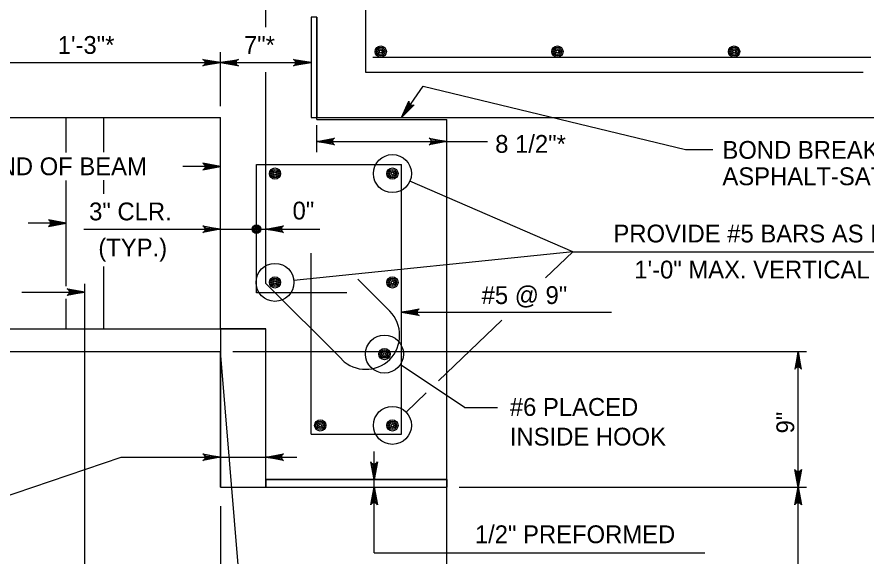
# Model space of a CAD drawing. Extents: x 636530 to 644067, y 294168 to 299122.
# Drawn here: x 640084.9 to 640228.1, y 296952.4 to 297043.3 of the extents above; entities that cross this region are included whole.
import ezdxf

# ---------------------------------------------------------------- set-up
doc = ezdxf.new("R2010")
doc.units = 0
doc.layers.add('1', color=7, linetype='Continuous')
doc.layers.add('2', color=7, linetype='Continuous')

msp = doc.modelspace()

# ---------------------------------------------------------------- linework, layer by layer
at = {"layer": '1'}
for p, q in [((640126.85, 297041.61), (640126.85, 297060.67)), ((640143.66, 297060.67), (640143.66, 297034)), ((640134.47, 297043.27), (640134.47, 297026.38)), ((640135.42, 297043.27), (640135.42, 297026.38)), ((640119.23, 297028.27), (640119.23, 297037.39)), ((640144.88, 297036.54), (640228.75, 297036.54)), ((640081.13, 297035.62), (640119.23, 297035.62)), ((640119.23, 297035.62), (640134.47, 297035.62)), ((640126.85, 296998.44), (640126.85, 297034.02)), ((640143.66, 297034), (640227.48, 297034)), ((640081.13, 297026.38), (640119.23, 297026.38)), ((640093.2, 297020.5), (640093.2, 297026.38)), ((640099.55, 297020.56), (640099.55, 297026.38)), ((640119.23, 296990.82), (640119.23, 297026.38)), ((640134.47, 297026.38), (640284.1, 297026.38)), ((640135.42, 297026.07), (640135.42, 297026.38)), ((640135.42, 297026.07), (640135.42, 297026.38)), ((640135.42, 297026.07), (640135.42, 297026.38)), ((640135.42, 297026.07), (640135.42, 297026.38)), ((640135.42, 297026.07), (640157.33, 297026.07)), ((640135.42, 297020.57), (640135.42, 297025.08)), ((640157.33, 296965.42), (640157.33, 297026.07)), ((640119.23, 297011.71), (640119.23, 297023.18)), ((640135.42, 297022.34), (640164.18, 297022.34)), ((640119.23, 297018.12), (640112.84, 297018.12)), ((640125.27, 297018.45), (640149.71, 297018.45)), ((640125.27, 296996.85), (640125.27, 297018.45)), ((640149.71, 296973.04), (640149.71, 297018.45)), ((640148.17, 297016.94), (640148.17, 297016.94)), ((640093.2, 296997.97), (640093.2, 297015.8)), ((640099.55, 297013.52), (640099.55, 297015.86)), ((640178.54, 297003.77), (640151.11, 297015.67)), ((640093.2, 297008.6), (640086.8, 297008.6)), ((640096.2, 297007.57), (640135.92, 297007.57)), ((640178.54, 297003.77), (640131.58, 296998.96)), ((640134.47, 296973.04), (640134.47, 297003.52)), ((640178.54, 297003.77), (640173.98, 296999.38)), ((640178.54, 297003.77), (640269.62, 297003.77)), ((640099.55, 296990.82), (640099.55, 297001.29)), ((640096.37, 296938.67), (640096.37, 296998.36)), ((640139.63, 296985.67), (640126.85, 296998.44)), ((640128.39, 296998.63), (640128.39, 296998.63)), ((640147.71, 296993.75), (640142.32, 296999.14)), ((640085.74, 296996.99), (640096.37, 296996.99)), ((640140.51, 296996.85), (640125.27, 296996.85)), ((640093.2, 296990.82), (640093.2, 296995.84)), ((640149.71, 296993.6), (640185.07, 296993.6)), ((640166.61, 296992.29), (640155.95, 296982.04)), ((639993.35, 296990.82), (640119.23, 296990.82)), ((640119.23, 296990.82), (640126.85, 296990.82)), ((640126.85, 296965.42), (640126.85, 296990.82)), ((640075.42, 296987.01), (640119.23, 296987.01)), ((640119.23, 296964.15), (640119.23, 296987.01)), ((640127.37, 296888.46), (640119.23, 296987.01)), ((640121.3, 296987.01), (640217.91, 296987.01)), ((640146.83, 296986.55), (640146.83, 296986.55)), ((640216.51, 296964.15), (640216.51, 296987.01)), ((640160.32, 296977.57), (640149.49, 296984.78)), ((640153.84, 296980), (640150.48, 296976.77)), ((640160.32, 296977.57), (640165.86, 296977.57)), ((640148.17, 296974.55), (640148.17, 296974.55)), ((640134.47, 296973.04), (640149.71, 296973.04)), ((640076.84, 296960.5), (640102.46, 296969.19)), ((640102.46, 296969.19), (640132.05, 296969.19)), ((640145.07, 296953.09), (640145.07, 296970.17)), ((640126.85, 296965.42), (640157.33, 296965.42)), ((640157.33, 296965.42), (640157.33, 296964.15)), ((640119.23, 296964.15), (640157.33, 296964.15)), ((640157.33, 296918.43), (640157.33, 296964.15)), ((640159.4, 296964.15), (640217.91, 296964.15)), ((640216.51, 296918.43), (640216.51, 296964.15)), ((640119.23, 296960.94), (640119.23, 296926.86)), ((640145.07, 296953.09), (640200.81, 296953.09))]:
    msp.add_line(p, q, dxfattribs=at)
for points in [[(640134.47, 297026.38), (640135.42, 297026.38), (640135.42, 297043.27), (640134.47, 297043.27)], [(640119.23, 296964.15), (640126.85, 296964.15), (640126.85, 296990.82), (640119.23, 296990.82)], [(640126.85, 296964.15), (640157.33, 296964.15), (640157.33, 296965.42), (640126.85, 296965.42)]]:
    msp.add_lwpolyline(points, close=True, dxfattribs=at)
for points in [[(640119.23, 297035.62), (640116.25, 297035.06), (640116.37, 297035.14), (640116.48, 297035.22), (640116.54, 297035.32), (640116.6, 297035.42), (640116.62, 297035.52), (640116.63, 297035.62), (640116.62, 297035.72), (640116.6, 297035.82), (640116.54, 297035.92), (640116.48, 297036.02), (640116.37, 297036.1), (640116.25, 297036.18), (640119.23, 297035.62), (640116.37, 297036.1), (640116.48, 297036.02), (640119.23, 297035.62), (640116.54, 297035.92), (640116.6, 297035.82), (640119.23, 297035.62), (640116.62, 297035.72), (640116.63, 297035.62), (640119.23, 297035.62), (640116.62, 297035.52), (640116.6, 297035.42), (640119.23, 297035.62), (640116.54, 297035.32), (640116.48, 297035.22), (640119.23, 297035.62), (640116.37, 297035.14)], [(640119.23, 297035.62), (640122.22, 297036.18), (640122.1, 297036.1), (640121.99, 297036.02), (640121.93, 297035.92), (640121.87, 297035.82), (640121.85, 297035.72), (640121.83, 297035.62), (640121.85, 297035.52), (640121.87, 297035.42), (640121.93, 297035.32), (640121.99, 297035.22), (640122.1, 297035.14), (640122.22, 297035.06), (640119.23, 297035.62), (640122.1, 297035.14), (640121.99, 297035.22), (640119.23, 297035.62), (640121.93, 297035.32), (640121.87, 297035.42), (640119.23, 297035.62), (640121.85, 297035.52), (640121.83, 297035.62), (640119.23, 297035.62), (640121.85, 297035.72), (640121.87, 297035.82), (640119.23, 297035.62), (640121.93, 297035.92), (640121.99, 297036.02), (640119.23, 297035.62), (640122.1, 297036.1)], [(640134.47, 297035.62), (640131.49, 297035.06), (640131.61, 297035.14), (640131.72, 297035.22), (640131.78, 297035.32), (640131.84, 297035.42), (640131.86, 297035.52), (640131.87, 297035.62), (640131.86, 297035.72), (640131.84, 297035.82), (640131.78, 297035.92), (640131.72, 297036.02), (640131.61, 297036.1), (640131.49, 297036.18), (640134.47, 297035.62), (640131.61, 297036.1), (640131.72, 297036.02), (640134.47, 297035.62), (640131.78, 297035.92), (640131.84, 297035.82), (640134.47, 297035.62), (640131.86, 297035.72), (640131.87, 297035.62), (640134.47, 297035.62), (640131.86, 297035.52), (640131.84, 297035.42), (640134.47, 297035.62), (640131.78, 297035.32), (640131.72, 297035.22), (640134.47, 297035.62), (640131.61, 297035.14)], [(640149.7, 297026.38), (640150.93, 297029.15), (640150.93, 297028.87), (640151.03, 297028.66), (640151.17, 297028.52), (640151.36, 297028.44), (640151.59, 297028.42), (640151.85, 297028.52), (640149.7, 297026.38), (640151.59, 297028.42), (640151.36, 297028.44), (640149.7, 297026.38), (640151.17, 297028.52), (640151.03, 297028.66), (640149.7, 297026.38), (640150.93, 297028.87)], [(640135.42, 297022.34), (640138.41, 297022.9), (640138.18, 297022.74), (640138.06, 297022.54), (640138.02, 297022.34), (640138.06, 297022.14), (640138.18, 297021.94), (640138.41, 297021.78), (640135.42, 297022.34), (640138.18, 297021.94), (640138.06, 297022.14), (640135.42, 297022.34), (640138.02, 297022.34), (640138.06, 297022.54), (640135.42, 297022.34), (640138.18, 297022.74)], [(640157.33, 297022.34), (640154.35, 297021.78), (640154.58, 297021.94), (640154.7, 297022.14), (640154.73, 297022.34), (640154.7, 297022.54), (640154.58, 297022.74), (640154.35, 297022.9), (640157.33, 297022.34), (640154.58, 297022.74), (640154.7, 297022.54), (640157.33, 297022.34), (640154.73, 297022.34), (640154.7, 297022.14), (640157.33, 297022.34), (640154.58, 297021.94)], [(640119.23, 297018.12), (640116.25, 297018.68), (640116.37, 297018.6), (640116.48, 297018.52), (640116.54, 297018.42), (640116.6, 297018.32), (640116.62, 297018.22), (640116.63, 297018.12), (640116.62, 297018.02), (640116.6, 297017.92), (640116.54, 297017.82), (640116.48, 297017.72), (640116.37, 297017.64), (640116.25, 297017.56), (640119.23, 297018.12), (640116.37, 297017.64), (640116.48, 297017.72), (640119.23, 297018.12), (640116.54, 297017.82), (640116.6, 297017.92), (640119.23, 297018.12), (640116.62, 297018.02), (640116.63, 297018.12), (640119.23, 297018.12), (640116.62, 297018.22), (640116.6, 297018.32), (640119.23, 297018.12), (640116.54, 297018.42), (640116.48, 297018.52), (640119.23, 297018.12), (640116.37, 297018.6)], [(640093.2, 297008.6), (640090.22, 297009.16), (640090.33, 297009.08), (640090.45, 297009), (640090.51, 297008.9), (640090.56, 297008.8), (640090.58, 297008.7), (640090.6, 297008.6), (640090.58, 297008.5), (640090.56, 297008.4), (640090.51, 297008.3), (640090.45, 297008.2), (640090.33, 297008.12), (640090.22, 297008.04), (640093.2, 297008.6), (640090.33, 297008.12), (640090.45, 297008.2), (640093.2, 297008.6), (640090.51, 297008.3), (640090.56, 297008.4), (640093.2, 297008.6), (640090.58, 297008.5), (640090.6, 297008.6), (640093.2, 297008.6), (640090.58, 297008.7), (640090.56, 297008.8), (640093.2, 297008.6), (640090.51, 297008.9), (640090.45, 297009), (640093.2, 297008.6), (640090.33, 297009.08)], [(640119.23, 297007.57), (640116.25, 297007.01), (640116.48, 297007.17), (640116.6, 297007.37), (640116.63, 297007.57), (640116.6, 297007.77), (640116.48, 297007.97), (640116.25, 297008.13), (640119.23, 297007.57), (640116.48, 297007.97), (640116.6, 297007.77), (640119.23, 297007.57), (640116.63, 297007.57), (640116.6, 297007.37), (640119.23, 297007.57), (640116.48, 297007.17)], [(640126.85, 297007.57), (640129.84, 297008.13), (640129.61, 297007.97), (640129.49, 297007.77), (640129.45, 297007.57), (640129.49, 297007.37), (640129.61, 297007.17), (640129.84, 297007.01), (640126.85, 297007.57), (640129.61, 297007.17), (640129.49, 297007.37), (640126.85, 297007.57), (640129.45, 297007.57), (640129.49, 297007.77), (640126.85, 297007.57), (640129.61, 297007.97)], [(640096.37, 296996.99), (640093.39, 296996.43), (640093.51, 296996.51), (640093.62, 296996.59), (640093.68, 296996.69), (640093.74, 296996.79), (640093.76, 296996.89), (640093.77, 296996.99), (640093.76, 296997.09), (640093.74, 296997.19), (640093.68, 296997.29), (640093.62, 296997.39), (640093.51, 296997.47), (640093.39, 296997.55), (640096.37, 296996.99), (640093.51, 296997.47), (640093.62, 296997.39), (640096.37, 296996.99), (640093.68, 296997.29), (640093.74, 296997.19), (640096.37, 296996.99), (640093.76, 296997.09), (640093.77, 296996.99), (640096.37, 296996.99), (640093.76, 296996.89), (640093.74, 296996.79), (640096.37, 296996.99), (640093.68, 296996.69), (640093.62, 296996.59), (640096.37, 296996.99), (640093.51, 296996.51)], [(640149.71, 296993.6), (640152.7, 296994.16), (640152.58, 296994.08), (640152.47, 296994), (640152.41, 296993.9), (640152.35, 296993.8), (640152.33, 296993.7), (640152.31, 296993.6), (640152.33, 296993.5), (640152.35, 296993.4), (640152.41, 296993.3), (640152.47, 296993.2), (640152.58, 296993.12), (640152.7, 296993.04), (640149.71, 296993.6), (640152.58, 296993.12), (640152.47, 296993.2), (640149.71, 296993.6), (640152.41, 296993.3), (640152.35, 296993.4), (640149.71, 296993.6), (640152.33, 296993.5), (640152.31, 296993.6), (640149.71, 296993.6), (640152.33, 296993.7), (640152.35, 296993.8), (640149.71, 296993.6), (640152.41, 296993.9), (640152.47, 296994), (640149.71, 296993.6), (640152.58, 296994.08)], [(640216.51, 296987.01), (640215.95, 296984.03), (640216.03, 296984.14), (640216.11, 296984.26), (640216.21, 296984.32), (640216.31, 296984.37), (640216.41, 296984.39), (640216.51, 296984.41), (640216.61, 296984.39), (640216.71, 296984.37), (640216.81, 296984.32), (640216.91, 296984.26), (640216.99, 296984.14), (640217.07, 296984.03), (640216.51, 296987.01), (640216.99, 296984.14), (640216.91, 296984.26), (640216.51, 296987.01), (640216.81, 296984.32), (640216.71, 296984.37), (640216.51, 296987.01), (640216.61, 296984.39), (640216.51, 296984.41), (640216.51, 296987.01), (640216.41, 296984.39), (640216.31, 296984.37), (640216.51, 296987.01), (640216.21, 296984.32), (640216.11, 296984.26), (640216.51, 296987.01), (640216.03, 296984.14)], [(640119.23, 296969.19), (640116.25, 296968.63), (640116.48, 296968.79), (640116.6, 296968.99), (640116.63, 296969.19), (640116.6, 296969.39), (640116.48, 296969.59), (640116.25, 296969.75), (640119.23, 296969.19), (640116.48, 296969.59), (640116.6, 296969.39), (640119.23, 296969.19), (640116.63, 296969.19), (640116.6, 296968.99), (640119.23, 296969.19), (640116.48, 296968.79)], [(640126.85, 296969.19), (640129.84, 296969.75), (640129.61, 296969.59), (640129.49, 296969.39), (640129.45, 296969.19), (640129.49, 296968.99), (640129.61, 296968.79), (640129.84, 296968.63), (640126.85, 296969.19), (640129.61, 296968.79), (640129.49, 296968.99), (640126.85, 296969.19), (640129.45, 296969.19), (640129.49, 296969.39), (640126.85, 296969.19), (640129.61, 296969.59)], [(640145.07, 296965.42), (640144.51, 296968.4), (640144.67, 296968.17), (640144.87, 296968.05), (640145.07, 296968.02), (640145.27, 296968.05), (640145.47, 296968.17), (640145.63, 296968.4), (640145.07, 296965.42), (640145.47, 296968.17), (640145.27, 296968.05), (640145.07, 296965.42), (640145.07, 296968.02), (640144.87, 296968.05), (640145.07, 296965.42), (640144.67, 296968.17)], [(640216.51, 296964.15), (640215.95, 296967.13), (640216.03, 296967.02), (640216.11, 296966.9), (640216.21, 296966.84), (640216.31, 296966.78), (640216.41, 296966.77), (640216.51, 296966.75), (640216.61, 296966.77), (640216.71, 296966.78), (640216.81, 296966.84), (640216.91, 296966.9), (640216.99, 296967.02), (640217.07, 296967.13), (640216.51, 296964.15), (640216.99, 296967.02), (640216.91, 296966.9), (640216.51, 296964.15), (640216.81, 296966.84), (640216.71, 296966.78), (640216.51, 296964.15), (640216.61, 296966.77), (640216.51, 296966.75), (640216.51, 296964.15), (640216.41, 296966.77), (640216.31, 296966.78), (640216.51, 296964.15), (640216.21, 296966.84), (640216.11, 296966.9), (640216.51, 296964.15), (640216.03, 296967.02)], [(640145.07, 296964.15), (640145.63, 296961.17), (640145.47, 296961.4), (640145.27, 296961.51), (640145.07, 296961.55), (640144.87, 296961.51), (640144.67, 296961.4), (640144.51, 296961.17), (640145.07, 296964.15), (640144.67, 296961.4), (640144.87, 296961.51), (640145.07, 296964.15), (640145.07, 296961.55), (640145.27, 296961.51), (640145.07, 296964.15), (640145.47, 296961.4)], [(640216.51, 296964.15), (640217.07, 296961.17), (640216.99, 296961.28), (640216.91, 296961.4), (640216.81, 296961.46), (640216.71, 296961.51), (640216.61, 296961.53), (640216.51, 296961.55), (640216.41, 296961.53), (640216.31, 296961.51), (640216.21, 296961.46), (640216.11, 296961.4), (640216.03, 296961.28), (640215.95, 296961.17), (640216.51, 296964.15), (640216.03, 296961.28), (640216.11, 296961.4), (640216.51, 296964.15), (640216.21, 296961.46), (640216.31, 296961.51), (640216.51, 296964.15), (640216.41, 296961.53), (640216.51, 296961.55), (640216.51, 296964.15), (640216.61, 296961.53), (640216.71, 296961.51), (640216.51, 296964.15), (640216.81, 296961.46), (640216.91, 296961.4), (640216.51, 296964.15), (640216.99, 296961.28)]]:
    msp.add_lwpolyline(points, dxfattribs=at)
for centre, radius in [((640146.2, 297037.49), 0.952), ((640146.2, 297037.49), 0.714), ((640146.2, 297037.49), 0.476), ((640175.96, 297037.49), 0.952), ((640175.96, 297037.49), 0.714), ((640175.96, 297037.49), 0.476), ((640205.73, 297037.49), 0.952), ((640205.73, 297037.49), 0.714), ((640205.73, 297037.49), 0.476), ((640146.2, 297037.49), 0.238), ((640175.96, 297037.49), 0.238), ((640205.73, 297037.49), 0.238), ((640148.17, 297016.94), 3.2), ((640128.39, 297016.94), 0.952), ((640148.17, 297016.94), 0.952), ((640128.39, 297016.94), 0.714), ((640128.39, 297016.94), 0.476), ((640128.39, 297016.94), 0.238), ((640148.17, 297016.94), 0.714), ((640148.17, 297016.94), 0.476), ((640148.17, 297016.94), 0.238), ((640125.27, 297007.57), 0.72), ((640125.27, 297007.57), 0.54), ((640125.27, 297007.57), 0.36), ((640125.27, 297007.57), 0.18), ((640128.39, 296998.63), 3.2), ((640128.39, 296998.63), 0.952), ((640128.39, 296998.63), 0.714), ((640148.17, 296998.63), 0.952), ((640148.17, 296998.63), 0.714), ((640128.39, 296998.63), 0.476), ((640128.39, 296998.63), 0.238), ((640148.17, 296998.63), 0.476), ((640148.17, 296998.63), 0.238), ((640146.83, 296986.55), 3.2), ((640146.83, 296986.55), 0.952), ((640146.83, 296986.55), 0.714), ((640146.83, 296986.55), 0.476), ((640146.83, 296986.55), 0.238), ((640148.17, 296974.55), 3.2), ((640136.01, 296974.55), 0.952), ((640136.01, 296974.55), 0.714), ((640136.01, 296974.55), 0.476), ((640148.17, 296974.55), 0.952), ((640148.17, 296974.55), 0.714), ((640148.17, 296974.55), 0.476), ((640136.01, 296974.55), 0.238), ((640148.17, 296974.55), 0.238)]:
    msp.add_circle(centre, radius, dxfattribs=at)
msp.add_arc((640143.67, 296989.71), 5.72, 225, 45, dxfattribs=at)
at = {"layer": '2'}
msp.add_lwpolyline([(640149.7, 297026.38), (640153.36, 297031.69), (640197.56, 297020.98), (640202.13, 297020.98), (640202.13, 297020.98)], dxfattribs=at)

# ---------------------------------------------------------------- texts
at = {"layer": '1'}
for s, p in [('1\'-3"*', (640091.79, 297037.1)), ('7"*', (640123.16, 297037.1)), ('8 1/2"*', (640165.48, 297020.44)), ('BOND BREAKER, 2-PLY ', (640203.76, 297019.43)), ('END OF BEAM', (640079.16, 297016.67)), ('ASPHALT-SATURATED PAPER', (640203.76, 297014.99)), ('3" CLR.', (640097.08, 297009.07)), ('0"', (640131.35, 297009.21)), ('PROVIDE #5 BARS AS INDICATED,', (640185.4, 297005.35)), ('(TYP.)', (640098.63, 297003)), ('1\'-0" MAX. VERTICAL SPACING', (640188.92, 296999.28)), ('#5 @ 9"', (640163.2, 296994.98))]:
    msp.add_text(s, height=3, dxfattribs=at).set_placement(p)
for s, rotation, p in [('#6 PLACED', 360, (640167.95, 296976.15)), ('9"', 90, (640215.85, 296973.19)), ('INSIDE HOOK', 360, (640167.95, 296971.15)), ('1/2" PREFORMED', 360, (640162.06, 296954.71))]:
    msp.add_text(s, height=3, rotation=rotation, dxfattribs=at).set_placement(p)

doc.saveas('drawing.dxf')
